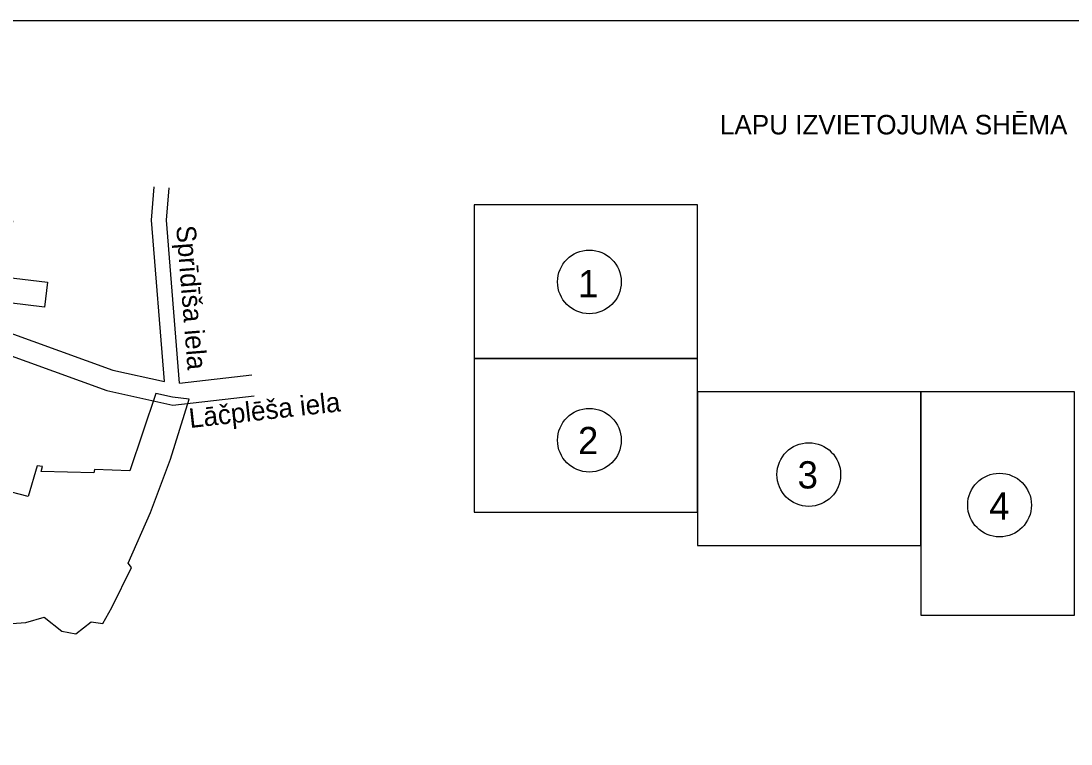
# Model space of a CAD drawing. Extents: x 576692 to 577659, y 273254 to 273799.
# Drawn here: x 577178.7 to 577232.5, y 273503.8 to 273541 of the extents above; entities that cross this region are included whole.
import ezdxf

# ---------------------------------------------------------------- set-up
doc = ezdxf.new("R2010")
doc.units = 0
doc.layers.add('RAMI_UZMR_####_####_#', color=7, linetype='Continuous')

msp = doc.modelspace()

# ---------------------------------------------------------------- linework, layer by layer
at = {"layer": 'RAMI_UZMR_####_####_#'}
for points in [[(576978.221, 273343.75), (577264.833, 273343.75), (577264.833, 273540.966), (576978.221, 273540.966)], [(577201.919, 273523.63), (577213.383, 273523.63), (577213.383, 273531.518), (577201.919, 273531.518)], [(577176.372, 273526.693), (577176.873, 273530.872), (577178.235, 273530.708), (577177.888, 273527.815), (577180.022, 273527.56), (577179.868, 273526.274)], [(577201.919, 273515.741), (577213.383, 273515.741), (577213.383, 273523.63), (577201.919, 273523.63)], [(577213.383, 273514.032), (577224.848, 273514.032), (577224.848, 273521.921), (577213.383, 273521.921)], [(577224.848, 273521.921), (577224.848, 273510.457), (577232.736, 273510.457), (577232.736, 273521.921)]]:
    msp.add_lwpolyline(points, close=True, dxfattribs=at)
for points in [[(577186.026, 273522.45), (577185.366, 273530.739), (577185.501, 273532.456)], [(577186.798, 273522.372), (577186.132, 273530.74), (577186.262, 273532.396)], [(577173.779, 273526.515), (577183.378, 273523.034), (577186.026, 273522.45)], [(577172.294, 273525.893), (577183.075, 273521.985), (577186.464, 273521.239), (577190.627, 273521.71)], [(577186.798, 273522.372), (577190.505, 273522.792)], [(577213.383, 273514.032), (577224.848, 273514.032), (577224.848, 273521.921), (577213.383, 273521.921), (577213.383, 273514.032)], [(577177.715, 273509.988), (577178.915, 273510.083), (577179.851, 273510.358), (577180.768, 273509.629), (577181.479, 273509.493), (577182.261, 273510.12), (577182.869, 273510.022), (577183.334, 273510.853), (577184.334, 273512.899), (577184.17, 273513.128), (577185.305, 273515.732), (577186.346, 273518.473), (577187.295, 273521.539), (577186.443, 273521.644), (577185.58, 273521.84), (577184.258, 273517.862), (577182.444, 273517.931), (577182.407, 273517.756), (577179.694, 273517.838), (577179.768, 273518.097), (577179.489, 273518.117), (577179.032, 273516.556), (577177.724, 273516.895)]]:
    msp.add_lwpolyline(points, dxfattribs=at)
for centre in [(577207.834, 273527.569), (577207.834, 273519.439), (577219.093, 273517.676), (577219.093, 273517.676), (577228.883, 273516.109)]:
    msp.add_circle(centre, 1.636, dxfattribs=at)

# ---------------------------------------------------------------- texts
for s, rotation, p in [('LAPU IZVIETOJUMA SHĒMA', 360, (577214.532, 273535.142)), ('Sprīdīša iela', 274.551, (577186.628, 273530.432)), ('Lāčplēša iela', 6.3469, (577187.34, 273520.064))]:
    msp.add_text(s, height=1, rotation=rotation, dxfattribs=at).set_placement(p)
for s, p in [('1', (577207.25, 273526.773)), ('2', (577207.25, 273518.723)), ('3', (577218.52, 273516.961)), ('4', (577228.353, 273515.356))]:
    msp.add_text(s, height=1.4, dxfattribs=at).set_placement(p)

doc.saveas('drawing.dxf')
